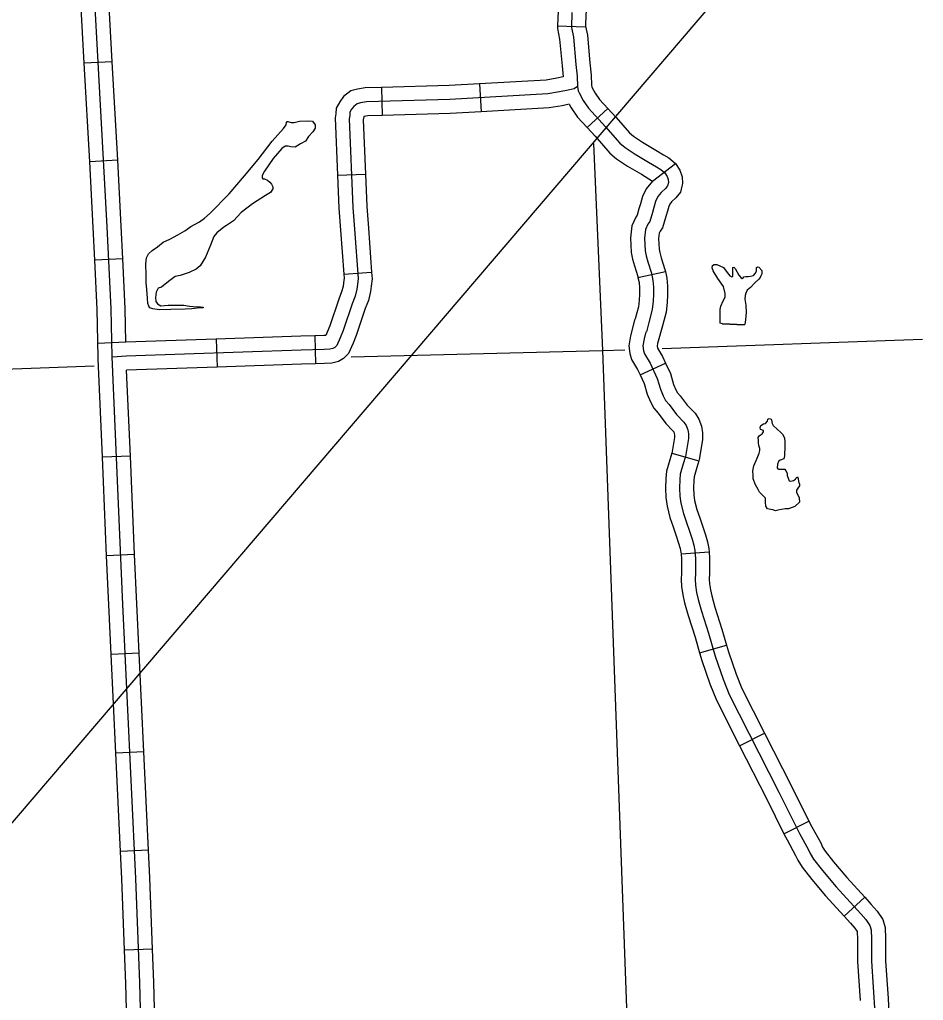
# Model space of a CAD drawing. Extents: x -5566 to 1759129, y -3726 to 731467.
# Drawn here: x -4760.44 to -4723.71, y 368.66 to 408.51 of the extents above; entities that cross this region are included whole.
import ezdxf

# ---------------------------------------------------------------- set-up
doc = ezdxf.new("R2010")
doc.units = 0
doc.layers.add('Default', color=7, linetype='Continuous')

msp = doc.modelspace()

# ---------------------------------------------------------------- linework, layer by layer
at = {"layer": 'Default'}
for p, q in [((-4738.581, 408.267), (-4737.442, 408.224)), ((-4756.674, 406.804), (-4757.812, 406.742)), ((-4745.738, 405.759), (-4745.704, 404.62)), ((-4741.746, 405.909), (-4741.683, 404.772)), ((-4737.372, 404.128), (-4736.533, 404.899)), ((-4756.454, 402.801), (-4757.591, 402.738)), ((-4734.718, 401.953), (-4733.784, 402.665)), ((-4747.524, 402.191), (-4746.386, 402.236)), ((-4756.246, 398.791), (-4757.384, 398.739)), ((-4747.268, 398.17), (-4746.132, 398.255)), ((-4735.31, 398.04), (-4734.195, 398.274)), ((-4756.126, 395.404), (-4757.264, 395.355)), ((-4752.453, 395.533), (-4752.413, 394.395)), ((-4748.439, 395.668), (-4748.411, 394.53)), ((-4735.219, 394.072), (-4734.187, 394.555)), ((-4755.939, 390.777), (-4757.077, 390.727)), ((-4733.935, 390.896), (-4732.841, 390.579)), ((-4755.766, 386.771), (-4756.904, 386.721)), ((-4733.556, 386.803), (-4732.42, 386.889)), ((-4732.806, 382.781), (-4731.711, 383.092)), ((-4755.585, 382.767), (-4756.723, 382.713)), ((-4731.181, 379.006), (-4730.166, 379.521)), ((-4755.396, 378.762), (-4756.534, 378.708)), ((-4729.377, 375.429), (-4728.358, 375.938)), ((-4755.207, 374.757), (-4756.345, 374.703)), ((-4726.932, 372.083), (-4726.092, 372.853)), ((-4755.041, 370.746), (-4756.179, 370.701))]:
    msp.add_line(p, q, dxfattribs=at)
for points in [[(-4813.759, 313.857), (-4581.459, 585.645), (-4581.459, 585.645)], [(-4755.259, 354.689), (-4755.438, 363.186), (-4755.457, 365.645), (-4755.557, 369.37), (-4755.723, 373.616), (-4756.249, 384.751), (-4756.683, 394.816), (-4756.724, 396.754), (-4756.875, 400.091), (-4757.762, 416.192), (-4757.786, 416.771)], [(-4737.701, 412.065), (-4737.695, 411.697), (-4737.728, 411.254), (-4737.741, 411.198), (-4737.803, 411.105), (-4738.063, 410.73), (-4738.245, 410.326), (-4738.401, 409.812), (-4738.476, 409.369), (-4738.558, 408.865), (-4738.581, 408.267)], [(-4736.562, 412.085), (-4736.555, 411.665), (-4736.599, 411.082), (-4736.678, 410.739), (-4736.861, 410.465), (-4737.068, 410.166), (-4737.177, 409.926), (-4737.289, 409.551), (-4737.352, 409.182), (-4737.423, 408.751), (-4737.442, 408.224)], [(-4757.812, 406.742), (-4758.032, 410.746)], [(-4756.674, 406.804), (-4756.895, 410.808)], [(-4737.991, 408.808), (-4738.013, 408.195), (-4737.929, 407.797), (-4737.83, 406.694), (-4737.776, 406.219), (-4737.761, 405.798), (-4737.733, 405.618), (-4737.7, 405.535), (-4737.541, 405.223), (-4737.319, 404.912), (-4736.622, 404.153), (-4736.051, 403.498), (-4735.833, 403.315), (-4735.427, 403.044), (-4734.876, 402.722), (-4734.56, 402.526), (-4734.376, 402.426), (-4734.223, 402.292), (-4734.127, 402.139), (-4734.081, 402.012), (-4734.074, 401.897), (-4734.104, 401.759), (-4734.192, 401.656), (-4734.365, 401.484), (-4734.495, 401.323), (-4734.594, 401.124), (-4734.661, 400.882), (-4734.719, 400.672), (-4734.826, 400.312), (-4734.906, 400.2), (-4735.006, 399.982), (-4735.038, 399.637), (-4735.016, 399.113), (-4734.977, 398.913), (-4734.908, 398.665), (-4734.765, 398.215), (-4734.702, 397.914), (-4734.675, 397.647), (-4734.675, 397.338), (-4734.686, 397.068), (-4734.725, 396.731), (-4734.866, 396.208), (-4734.961, 395.831)], [(-4738.581, 408.267), (-4738.585, 408.146), (-4738.493, 407.712), (-4738.396, 406.636), (-4738.346, 406.186)], [(-4737.442, 408.244), (-4737.365, 407.882), (-4737.263, 406.751), (-4737.208, 406.261), (-4737.193, 405.852), (-4737.18, 405.769), (-4737.053, 405.52), (-4736.875, 405.271), (-4736.533, 404.899)], [(-4757.591, 402.738), (-4757.812, 406.742)], [(-4756.454, 402.801), (-4756.674, 406.804)], [(-4738.346, 406.186), (-4738.601, 406.135), (-4739.043, 406.058), (-4741.746, 405.909)], [(-4737.761, 405.798), (-4737.899, 405.698), (-4738.151, 405.644), (-4738.496, 405.575), (-4738.978, 405.491), (-4742.961, 405.272), (-4746.346, 405.171), (-4746.585, 405.133), (-4746.723, 405.095), (-4746.862, 404.988), (-4746.95, 404.869), (-4747.013, 404.755), (-4747.019, 404.623), (-4747.044, 404.478), (-4746.902, 400.879), (-4746.834, 400.001), (-4746.683, 397.988), (-4746.711, 397.754), (-4746.734, 397.566), (-4746.808, 397.275), (-4746.928, 396.961), (-4747.296, 395.875), (-4747.413, 395.587), (-4747.552, 395.276), (-4747.632, 395.193), (-4747.706, 395.148), (-4747.832, 395.116), (-4748.06, 395.108), (-4749, 395.085), (-4756.113, 394.835), (-4756.664, 394.8)], [(-4745.738, 405.759), (-4746.399, 405.739), (-4746.705, 405.691), (-4746.982, 405.615), (-4747.273, 405.39), (-4747.43, 405.177), (-4747.575, 404.916), (-4747.586, 404.686), (-4747.616, 404.516), (-4747.524, 402.191)], [(-4741.746, 405.909), (-4742.985, 405.841), (-4745.738, 405.759)], [(-4738.104, 405.073), (-4738.391, 405.016), (-4738.913, 404.924), (-4741.683, 404.772)], [(-4738.104, 405.073), (-4738.029, 404.926), (-4737.762, 404.552), (-4737.372, 404.128)], [(-4745.704, 404.62), (-4746.293, 404.603), (-4746.451, 404.578), (-4746.452, 404.561), (-4746.473, 404.44), (-4746.386, 402.236)], [(-4741.683, 404.772), (-4742.937, 404.702), (-4745.704, 404.62)], [(-4736.533, 404.899), (-4736.197, 404.533), (-4735.651, 403.906), (-4735.49, 403.772), (-4735.125, 403.527), (-4734.582, 403.21), (-4734.274, 403.018), (-4734.049, 402.896), (-4733.784, 402.665), (-4733.612, 402.39), (-4733.518, 402.131), (-4733.5, 401.854), (-4733.523, 401.748)], [(-4752.701, 400.648), (-4751.925, 401.434), (-4751.294, 402.159), (-4750.738, 402.828), (-4750.182, 403.573), (-4749.72, 404.082), (-4749.607, 404.233), (-4749.588, 404.336), (-4749.57, 404.374), (-4749.541, 404.374), (-4749.409, 404.336), (-4749.277, 404.336), (-4749.061, 404.383), (-4748.722, 404.402), (-4748.533, 404.393), (-4748.43, 404.242), (-4748.43, 404.101), (-4748.524, 403.95), (-4748.703, 403.761), (-4748.825, 403.573), (-4749.023, 403.46), (-4749.24, 403.328), (-4749.419, 403.337), (-4749.532, 403.375), (-4749.654, 403.366), (-4749.777, 403.271), (-4750.135, 402.866), (-4750.493, 402.348), (-4750.578, 402.178), (-4750.578, 402.084), (-4750.549, 402.046), (-4750.483, 402.037), (-4750.37, 401.99), (-4750.267, 401.914), (-4750.201, 401.82), (-4750.154, 401.716), (-4750.154, 401.632), (-4750.238, 401.49), (-4750.446, 401.368), (-4750.973, 401.028), (-4751.435, 400.67), (-4751.746, 400.34), (-4752.033, 400.151)], [(-4737.372, 404.128), (-4737.046, 403.774), (-4736.451, 403.091), (-4736.175, 402.859), (-4735.729, 402.561), (-4735.17, 402.234), (-4734.718, 401.953)], [(-4737.121, 403.485), (-4736.745, 395.069)], [(-4757.384, 398.739), (-4757.444, 400.062), (-4757.591, 402.738)], [(-4756.246, 398.791), (-4756.306, 400.119), (-4756.454, 402.801)], [(-4747.524, 402.191), (-4747.471, 400.846), (-4747.402, 399.958), (-4747.268, 398.17)], [(-4746.386, 402.236), (-4746.334, 400.913), (-4746.266, 400.044), (-4746.132, 398.255)], [(-4734.718, 401.953), (-4734.977, 401.633), (-4735.128, 401.329), (-4735.21, 401.033), (-4735.267, 400.828), (-4735.344, 400.567), (-4735.401, 400.488), (-4735.564, 400.131), (-4735.609, 399.652), (-4735.583, 399.046), (-4735.532, 398.783), (-4735.454, 398.502), (-4735.316, 398.069), (-4735.31, 398.04)], [(-4733.523, 401.748), (-4733.579, 401.498), (-4733.773, 401.269), (-4733.941, 401.102), (-4734.013, 401.013), (-4734.06, 400.918), (-4734.112, 400.731), (-4734.171, 400.515), (-4734.308, 400.056), (-4734.412, 399.913), (-4734.448, 399.833), (-4734.468, 399.623), (-4734.448, 399.179), (-4734.422, 399.044), (-4734.362, 398.828), (-4734.213, 398.36), (-4734.195, 398.274)], [(-4752.033, 400.151), (-4752.136, 400.073), (-4752.428, 399.847), (-4752.541, 399.706), (-4752.682, 399.347), (-4752.88, 398.857), (-4753.097, 398.509), (-4753.266, 398.367), (-4753.549, 398.235), (-4753.916, 398.113), (-4754.124, 398.075), (-4754.387, 397.877), (-4754.67, 397.642), (-4754.811, 397.604), (-4754.896, 397.434), (-4754.915, 397.218), (-4754.906, 397.057), (-4754.83, 396.963), (-4754.698, 396.888), (-4754.406, 396.916), (-4753.766, 396.916), (-4753.54, 396.869), (-4753.219, 396.841), (-4753.087, 396.841), (-4752.974, 396.822), (-4752.984, 396.803), (-4753.059, 396.803), (-4753.219, 396.794), (-4753.436, 396.765), (-4753.718, 396.746), (-4754.293, 396.737), (-4754.774, 396.718), (-4755.028, 396.756), (-4755.15, 396.803), (-4755.188, 396.869), (-4755.235, 396.982), (-4755.245, 397.189), (-4755.264, 397.547), (-4755.301, 397.83), (-4755.301, 398.132), (-4755.311, 398.594), (-4755.282, 398.829), (-4755.198, 398.999), (-4755.047, 399.131), (-4754.84, 399.282), (-4754.604, 399.47), (-4754.331, 399.593), (-4754.011, 399.762), (-4753.728, 399.932), (-4753.483, 400.101), (-4753.304, 400.196), (-4753.134, 400.299), (-4752.927, 400.441), (-4752.701, 400.648)], [(-4757.25, 394.733), (-4757.253, 394.798), (-4757.294, 396.736), (-4757.384, 398.739)], [(-4756.126, 395.404), (-4756.155, 396.773), (-4756.246, 398.791)], [(-4731.763, 397.386), (-4731.832, 397.662), (-4732.062, 397.999), (-4732.253, 398.305), (-4732.291, 398.42), (-4732.276, 398.52), (-4732.207, 398.558), (-4732.1, 398.566), (-4731.832, 398.435), (-4731.687, 398.236), (-4731.572, 398.106), (-4731.495, 398.06), (-4731.449, 398.083), (-4731.449, 398.198), (-4731.449, 398.367), (-4731.449, 398.443), (-4731.411, 398.458), (-4731.357, 398.405), (-4731.212, 398.129), (-4731.127, 398.029), (-4731.074, 397.991), (-4731.013, 398.014), (-4731.013, 398.06), (-4730.928, 398.075), (-4730.829, 398.075), (-4730.737, 398.083), (-4730.614, 398.114), (-4730.538, 398.206), (-4730.492, 398.305), (-4730.492, 398.382), (-4730.492, 398.443), (-4730.454, 398.466), (-4730.4, 398.458), (-4730.277, 398.313), (-4730.277, 398.183), (-4730.316, 398.106), (-4730.346, 398.037), (-4730.4, 397.968), (-4730.561, 397.815), (-4730.729, 397.631), (-4730.867, 397.524), (-4730.921, 397.394), (-4730.951, 397.309), (-4730.967, 397.156)], [(-4747.268, 398.17), (-4747.255, 398.001), (-4747.277, 397.823), (-4747.295, 397.671), (-4747.352, 397.447), (-4747.464, 397.154), (-4747.83, 396.073), (-4747.937, 395.811), (-4747.995, 395.68), (-4748.077, 395.677), (-4748.439, 395.668)], [(-4746.132, 398.255), (-4746.111, 397.975), (-4746.146, 397.685), (-4746.173, 397.461), (-4746.265, 397.103), (-4746.392, 396.768), (-4746.762, 395.676), (-4746.889, 395.363), (-4747.074, 394.952), (-4747.272, 394.746), (-4747.483, 394.617), (-4747.751, 394.549), (-4748.042, 394.539), (-4748.411, 394.53)], [(-4734.195, 398.274), (-4734.138, 398.001), (-4734.106, 397.675), (-4734.105, 397.327), (-4734.118, 397.024), (-4734.163, 396.623), (-4734.315, 396.064), (-4734.511, 395.355), (-4734.529, 395.241), (-4734.521, 395.174), (-4734.517, 395.161), (-4734.315, 394.828), (-4734.187, 394.555)], [(-4735.31, 398.04), (-4735.265, 397.828), (-4735.245, 397.619), (-4735.244, 397.35), (-4735.254, 397.112), (-4735.286, 396.838), (-4735.417, 396.352), (-4735.45, 396.298), (-4735.616, 395.662), (-4735.678, 395.261), (-4735.64, 394.944), (-4735.568, 394.697), (-4735.321, 394.29), (-4735.219, 394.072)], [(-4730.967, 397.156), (-4730.928, 396.903), (-4730.913, 396.628), (-4730.928, 396.444), (-4730.951, 396.206), (-4730.959, 396.137), (-4730.99, 396.114), (-4731.878, 396.145), (-4731.962, 396.183), (-4731.962, 396.267), (-4731.962, 396.49), (-4731.962, 396.727), (-4731.939, 396.873), (-4731.847, 397.08), (-4731.763, 397.24), (-4731.763, 397.386)], [(-4734.985, 395.825), (-4735.058, 395.546), (-4735.104, 395.251), (-4735.081, 395.059), (-4735.042, 394.929), (-4734.818, 394.559), (-4734.525, 393.932), (-4734.398, 393.491), (-4734.279, 393.229), (-4734.183, 393.038), (-4734.046, 392.869), (-4733.741, 392.471), (-4733.439, 392.161), (-4733.346, 392.014), (-4733.279, 391.84), (-4733.255, 391.681), (-4733.257, 391.485), (-4733.382, 390.761), (-4733.467, 390.465), (-4733.587, 390.045), (-4733.613, 389.83), (-4733.619, 389.479), (-4733.611, 389.149), (-4733.564, 388.861), (-4733.461, 388.441), (-4733.338, 388.082), (-4733.213, 387.72), (-4733.109, 387.404), (-4733.039, 387.151), (-4732.996, 386.945), (-4732.97, 386.607), (-4732.974, 386.024), (-4732.983, 385.766), (-4732.97, 385.535), (-4732.927, 385.235), (-4732.863, 384.952), (-4732.724, 384.47), (-4732.441, 383.578), (-4732.175, 382.643), (-4731.85, 381.717), (-4731.601, 381.092), (-4729.583, 377.113), (-4728.747, 375.442), (-4728.391, 374.803), (-4728.31, 374.623), (-4728.173, 374.396), (-4727.804, 373.933), (-4727.254, 373.277), (-4726.249, 372.181), (-4726.041, 371.943), (-4725.882, 371.699), (-4725.831, 371.523), (-4725.818, 371.163), (-4725.82, 370.251), (-4725.677, 368.137)], [(-4731.878, 396.145), (-4730.99, 396.114)], [(-4752.453, 395.533), (-4756.126, 395.404)], [(-4748.439, 395.668), (-4749.017, 395.654), (-4752.453, 395.533)], [(-4734.331, 395.154), (-4723.751, 395.524)], [(-4746.96, 394.813), (-4736.745, 395.069)], [(-4736.745, 395.069), (-4735.838, 395.101)], [(-4736.745, 395.069), (-4735.714, 366.864)], [(-4757.077, 390.727), (-4757.25, 394.733)], [(-4774.654, 393.814), (-4757.41, 394.439)], [(-4752.413, 394.395), (-4756.09, 394.266)], [(-4755.939, 390.777), (-4756.09, 394.266)], [(-4748.411, 394.53), (-4748.984, 394.516), (-4752.413, 394.395)], [(-4734.187, 394.555), (-4733.99, 394.132), (-4733.862, 393.689), (-4733.764, 393.474), (-4733.702, 393.349), (-4733.599, 393.222), (-4733.309, 392.844), (-4732.99, 392.516), (-4732.835, 392.272), (-4732.725, 391.986), (-4732.685, 391.72), (-4732.688, 391.433), (-4732.826, 390.633), (-4732.841, 390.579)], [(-4735.219, 394.072), (-4735.059, 393.731), (-4734.933, 393.293), (-4734.793, 392.984), (-4734.665, 392.728), (-4734.494, 392.517), (-4734.172, 392.098), (-4733.888, 391.806), (-4733.857, 391.757), (-4733.833, 391.693), (-4733.825, 391.642), (-4733.826, 391.537), (-4733.937, 390.888), (-4733.935, 390.896)], [(-4730.629, 389.986), (-4730.637, 390.176), (-4730.597, 390.383), (-4730.47, 390.692), (-4730.383, 390.891), (-4730.357, 391.002), (-4730.351, 391.089), (-4730.391, 391.208), (-4730.415, 391.312), (-4730.415, 391.415), (-4730.423, 391.534), (-4730.383, 391.605), (-4730.254, 391.681), (-4730.205, 391.764), (-4730.201, 391.82), (-4730.25, 391.836), (-4730.329, 391.863), (-4730.341, 391.939), (-4730.31, 392.018), (-4730.206, 392.086), (-4730.126, 392.103), (-4730.039, 392.19), (-4730.034, 392.28), (-4729.97, 392.304), (-4729.893, 392.276), (-4729.879, 392.245), (-4729.859, 392.106), (-4729.812, 392.026), (-4729.637, 391.852), (-4729.51, 391.751), (-4729.439, 391.672), (-4729.357, 391.518), (-4729.335, 391.343), (-4729.335, 391.185), (-4729.351, 390.788), (-4729.383, 390.661), (-4729.526, 390.613), (-4729.6, 390.558), (-4729.639, 390.455), (-4729.653, 390.303), (-4729.629, 390.264), (-4729.597, 390.24), (-4729.526, 390.24), (-4729.415, 390.24), (-4729.343, 390.24), (-4729.304, 390.184), (-4729.248, 390.089)], [(-4756.904, 386.721), (-4757.077, 390.727)], [(-4755.766, 386.771), (-4755.939, 390.777)], [(-4733.935, 390.896), (-4734.015, 390.622), (-4734.147, 390.158), (-4734.182, 389.87), (-4734.189, 389.477), (-4734.179, 389.095), (-4734.122, 388.747), (-4734.008, 388.281), (-4733.877, 387.897), (-4733.753, 387.538), (-4733.655, 387.238), (-4733.592, 387.016), (-4733.561, 386.865), (-4733.556, 386.803)], [(-4732.841, 390.579), (-4732.92, 390.307), (-4733.027, 389.932), (-4733.044, 389.791), (-4733.05, 389.481), (-4733.042, 389.202), (-4733.005, 388.976), (-4732.914, 388.601), (-4732.799, 388.267), (-4732.673, 387.901), (-4732.564, 387.57), (-4732.485, 387.286), (-4732.431, 387.025), (-4732.42, 386.889)], [(-4729.248, 390.089), (-4729.248, 389.994), (-4729.209, 389.875), (-4729.169, 389.772), (-4729.097, 389.756), (-4728.986, 389.779), (-4728.907, 389.835), (-4728.875, 389.899), (-4728.82, 389.938), (-4728.796, 389.871), (-4728.78, 389.74), (-4728.74, 389.637), (-4728.74, 389.565), (-4728.812, 389.47), (-4728.867, 389.398), (-4728.867, 389.311), (-4728.756, 389.081), (-4728.748, 388.906), (-4728.931, 388.724), (-4729.189, 388.636), (-4729.32, 388.636), (-4729.47, 388.604), (-4729.621, 388.573), (-4729.724, 388.557), (-4729.824, 388.593), (-4729.907, 388.612), (-4730.042, 388.636), (-4730.113, 388.747), (-4730.129, 388.898), (-4730.129, 389.065), (-4730.256, 389.208), (-4730.371, 389.315), (-4730.423, 389.414), (-4730.534, 389.613), (-4730.629, 389.851), (-4730.629, 389.986)], [(-4756.723, 382.713), (-4756.818, 384.726), (-4756.904, 386.721)], [(-4755.585, 382.767), (-4755.68, 384.777), (-4755.766, 386.771)], [(-4733.556, 386.803), (-4733.54, 386.587), (-4733.544, 386.035), (-4733.553, 385.76), (-4733.537, 385.479), (-4733.488, 385.132), (-4733.415, 384.81), (-4733.269, 384.305), (-4732.986, 383.414), (-4732.806, 382.781)], [(-4732.42, 386.889), (-4732.4, 386.626), (-4732.405, 386.012), (-4732.413, 385.773), (-4732.403, 385.591), (-4732.367, 385.339), (-4732.311, 385.094), (-4732.179, 384.635), (-4731.895, 383.742), (-4731.711, 383.092)], [(-4731.711, 383.092), (-4731.632, 382.816), (-4731.316, 381.917), (-4731.081, 381.326), (-4730.166, 379.521)], [(-4756.534, 378.708), (-4756.723, 382.713)], [(-4755.396, 378.762), (-4755.585, 382.767)], [(-4732.806, 382.781), (-4732.718, 382.471), (-4732.383, 381.517), (-4732.121, 380.857), (-4731.181, 379.006)], [(-4730.166, 379.521), (-4729.074, 377.37), (-4728.358, 375.938)], [(-4756.345, 374.703), (-4756.534, 378.708)], [(-4755.207, 374.757), (-4755.396, 378.762)], [(-4731.181, 379.006), (-4730.091, 376.857), (-4729.377, 375.429)], [(-4728.358, 375.938), (-4728.243, 375.708), (-4727.882, 375.059), (-4727.805, 374.888), (-4727.704, 374.721), (-4727.363, 374.293), (-4726.825, 373.652), (-4726.092, 372.853)], [(-4729.377, 375.429), (-4729.251, 375.176), (-4728.901, 374.546), (-4728.815, 374.357), (-4728.641, 374.07), (-4728.245, 373.572), (-4727.682, 372.901), (-4726.932, 372.083)], [(-4756.179, 370.701), (-4756.292, 373.592), (-4756.345, 374.703)], [(-4755.041, 370.746), (-4755.154, 373.641), (-4755.207, 374.757)], [(-4726.092, 372.853), (-4725.825, 372.561), (-4725.585, 372.288), (-4725.359, 371.939), (-4725.264, 371.615), (-4725.248, 371.173), (-4725.25, 370.269), (-4725.146, 368.735)], [(-4726.932, 372.083), (-4726.673, 371.8), (-4726.496, 371.599), (-4726.406, 371.459), (-4726.398, 371.432), (-4726.388, 371.154), (-4726.389, 370.232), (-4726.283, 368.658)], [(-4756.055, 366.7), (-4756.126, 369.351), (-4756.179, 370.701)], [(-4754.916, 366.731), (-4754.987, 369.389), (-4755.041, 370.746)], [(-4725.146, 368.735), (-4725.109, 368.185), (-4724.94, 366.501), (-4724.836, 365.803), (-4724.736, 364.662)]]:
    msp.add_lwpolyline(points, dxfattribs=at)

doc.saveas('drawing.dxf')
